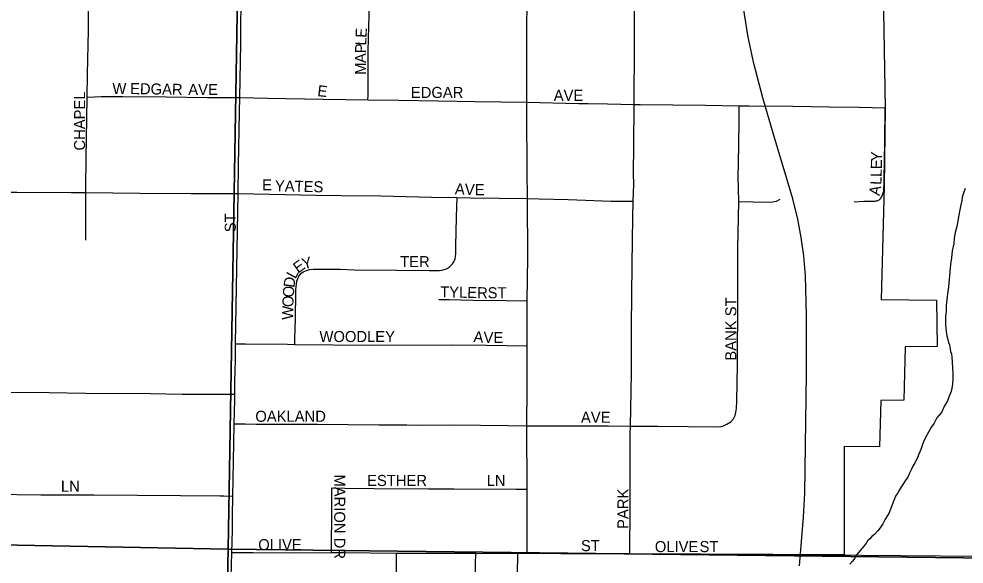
# Model space of a CAD drawing. Extents: x 1587405 to 1714697, y 1028970 to 1155083.
# Drawn here: x 1649926 to 1654205, y 1097636 to 1100103 of the extents above; entities that cross this region are included whole.
import ezdxf

# ---------------------------------------------------------------- set-up
doc = ezdxf.new("R2010")
doc.units = 0
for name, color, linetype in [('GM_X_City_Street', 7, 'Continuous'), ('GM_X_City_Street_Text', 7, 'Continuous'), ('GM_X_Corporation', 7, 'Continuous'), ('GM_X_Minor_River', 7, 'Continuous'), ('GM_X_Rail_Line', 7, 'Continuous'), ('GM_X_Section', 7, 'Continuous'), ('GM_X_Township_Road', 7, 'Continuous')]:
    doc.layers.add(name, color=color, linetype=linetype)

msp = doc.modelspace()

# ---------------------------------------------------------------- linework, layer by layer
at = {"layer": 'GM_X_City_Street'}
for points in [[(1650234.6, 1099748.4), (1650236.1, 1099854.1), (1650240.5, 1100050), (1650241.8, 1100188.9)], [(1650926.1, 1099747.1), (1650927.3, 1099826.9), (1650931.1, 1099990.7), (1650930.6, 1100056.4), (1650932.8, 1100182.7)], [(1651506.4, 1099736.9), (1651506.5, 1099757.9), (1651507.6, 1099958.8), (1651513.1, 1100175.4)], [(1652226.1, 1099725.9), (1652225.9, 1100072.5), (1652226.4, 1100163)], [(1652710.7, 1099715.5), (1652712.9, 1099986.8), (1652712.6, 1100128.9), (1652712.7, 1100155.7)], [(1650228.5, 1099316.6), (1650228.4, 1099336.9), (1650230.7, 1099476.3), (1650231.9, 1099558.6), (1650234.6, 1099748.4)], [(1650234.6, 1099748.4), (1650267.8, 1099750.2), (1650298.8, 1099751.9), (1650396.3, 1099751.4), (1650592.7, 1099750.1), (1650779, 1099747.7), (1650909.4, 1099747.2), (1650926.1, 1099747.1)], [(1650918.7, 1099312.4), (1650920.3, 1099439.8), (1650925, 1099680.3), (1650926.1, 1099747.1)], [(1650926.1, 1099747.1), (1651052.3, 1099744), (1651303.8, 1099738.8), (1651506.4, 1099736.9)], [(1651506.4, 1099736.9), (1651645.6, 1099735.5), (1651826, 1099732.5), (1651990.1, 1099729.7), (1652226.1, 1099725.9)], [(1652228.1, 1099289.7), (1652227.3, 1099414.5), (1652226.2, 1099502.2), (1652225, 1099585.5), (1652226.1, 1099725.9)], [(1652226.1, 1099725.9), (1652458.7, 1099720.4), (1652503.2, 1099720), (1652591.2, 1099719), (1652710.7, 1099715.5)], [(1652707.1, 1099277.8), (1652709.3, 1099354), (1652708.8, 1099402.8), (1652709.2, 1099530), (1652710.7, 1099715.5)], [(1652710.7, 1099715.5), (1652739, 1099714.8), (1653034.8, 1099713.1), (1653186.4, 1099709.8)], [(1653184.8, 1099276.9), (1653182, 1099391.4), (1653183.5, 1099445.1), (1653185.9, 1099636.1), (1653186.1, 1099668.2), (1653186.4, 1099709.8)], [(1653186.4, 1099709.8), (1653232, 1099708.8), (1653429.3, 1099708.4), (1653593.6, 1099704.8), (1653730.2, 1099703.2), (1653846.8, 1099700.7)], [(1653826.8, 1099289.7), (1653831.3, 1099296.3), (1653833.7, 1099301.6), (1653835.6, 1099306.8), (1653837.4, 1099311.2), (1653839.1, 1099316), (1653840.2, 1099319.7), (1653840.8, 1099322.2), (1653841.3, 1099326.5), (1653841.5, 1099330.1), (1653842.2, 1099338.8), (1653842.8, 1099350), (1653843.6, 1099382.8), (1653844.5, 1099457.7), (1653845.3, 1099550), (1653846.8, 1099700.7)], [(1649827.6, 1099319), (1649916.5, 1099318.8), (1650162.6, 1099317.2), (1650228.5, 1099316.6)], [(1650229.8, 1099101.8), (1650229.5, 1099149), (1650228.5, 1099316.6)], [(1650228.5, 1099316.6), (1650474.3, 1099314.7), (1650703.8, 1099312.4), (1650851.2, 1099312.4), (1650918.7, 1099312.4)], [(1650907.3, 1098632.8), (1650917.7, 1099228.4), (1650918.7, 1099312.4)], [(1650918.7, 1099312.4), (1651271.1, 1099304.6), (1651385.3, 1099303.2), (1651565, 1099301.7), (1651793.3, 1099296.8), (1651909.7, 1099294.8)], [(1651175.4, 1098630.3), (1651175.9, 1098654.9), (1651177.6, 1098747.7), (1651178.5, 1098779.8), (1651179.6, 1098828), (1651180.3, 1098876.9), (1651183.6, 1098916.1), (1651191.4, 1098936.3), (1651202.7, 1098950.9), (1651212.7, 1098958.7), (1651227.4, 1098964), (1651242, 1098968.2), (1651257.5, 1098970.1), (1651305.8, 1098971.1), (1651381.6, 1098969.8), (1651443.1, 1098968), (1651636.9, 1098965.5), (1651784.4, 1098964.6), (1651801.1, 1098964.2), (1651815, 1098964.2), (1651829.9, 1098965), (1651841.4, 1098966.3), (1651850.8, 1098968.8), (1651857.8, 1098970.9), (1651865, 1098974), (1651873.8, 1098979.9), (1651883.1, 1098987.9), (1651889.4, 1098994.9), (1651895, 1099002.9), (1651898, 1099009.4), (1651900.5, 1099017.8), (1651901.9, 1099026.1), (1651903.4, 1099042.6), (1651904.7, 1099075.8), (1651906.6, 1099203.5), (1651908.3, 1099252.7), (1651909.7, 1099294.8)], [(1651909.7, 1099294.8), (1651972.1, 1099293.6), (1652228.1, 1099289.7)], [(1652227.6, 1098826.8), (1652230, 1099022.6), (1652228.1, 1099289.7)], [(1652228.1, 1099289.7), (1652281.1, 1099288), (1652411.8, 1099285.6), (1652607.8, 1099277.5), (1652655.8, 1099277.6), (1652707.1, 1099277.8)], [(1652694, 1098260.6), (1652698.9, 1098500.2), (1652698.7, 1098712.8), (1652701.7, 1098991.5), (1652705, 1099204.6), (1652707.1, 1099277.8)], [(1653092.4, 1098256.7), (1653105.1, 1098258), (1653116.1, 1098261.4), (1653130.3, 1098268.6), (1653148.6, 1098280.2), (1653160.5, 1098293.3), (1653168.1, 1098307.8), (1653172, 1098322.7), (1653173.8, 1098340), (1653176, 1098373), (1653179.1, 1098538.3), (1653180.1, 1098836), (1653181.1, 1099063.5), (1653184.8, 1099276.9)], [(1653184.8, 1099276.9), (1653250.4, 1099275.7), (1653330.9, 1099273.2), (1653344.5, 1099275.9), (1653355, 1099278.4), (1653372.6, 1099286.5)], [(1653707.5, 1099275.5), (1653751.3, 1099277.5), (1653791, 1099278.3), (1653797.7, 1099278.4), (1653800.9, 1099278.6), (1653804.9, 1099278.9), (1653807.7, 1099279.2), (1653810.9, 1099279.6), (1653814.3, 1099280.6), (1653817.7, 1099282), (1653820.2, 1099283.4), (1653822.2, 1099285), (1653824.6, 1099287.3), (1653826.8, 1099289.7)], [(1651827.8, 1098833.4), (1651873.7, 1098833.3), (1651982.9, 1098830.4), (1652132.1, 1098828.6), (1652227.6, 1098826.8)], [(1652227.6, 1098624), (1652227.6, 1098826.8)], [(1650902.9, 1098404.9), (1650903, 1098461.9), (1650906, 1098558.9), (1650907.3, 1098632.8)], [(1650907.3, 1098632.8), (1650951.7, 1098632.4), (1651141.4, 1098630.7), (1651175.4, 1098630.3)], [(1651175.4, 1098630.3), (1651524, 1098626.4), (1651888, 1098628.4), (1652042.3, 1098627), (1652227.6, 1098624)], [(1652226, 1098261.4), (1652226.8, 1098434.9), (1652227.6, 1098624)], [(1649812.6, 1098413.4), (1650062.8, 1098411.7), (1650226.9, 1098409.8), (1650522, 1098407.3), (1650664.9, 1098405.4), (1650754.5, 1098405.3), (1650846.7, 1098405), (1650902.9, 1098404.9)], [(1650900.6, 1098271.2), (1650902.9, 1098379.8), (1650902.9, 1098404.9)], [(1650894.5, 1097943.3), (1650897, 1098101), (1650900.6, 1098271.2)], [(1650900.6, 1098271.2), (1650950, 1098270.4), (1650999.7, 1098269.6), (1651277.6, 1098268.8), (1651554.8, 1098266), (1651682.8, 1098265.7), (1651731.3, 1098265.4), (1651893.9, 1098265.9), (1652139.5, 1098263.2), (1652226, 1098261.4)], [(1652226, 1098261.4), (1652594.4, 1098261.4), (1652694, 1098260.6)], [(1652227, 1097975.3), (1652226, 1098261.4)], [(1652691.3, 1097682.4), (1652693.1, 1097894.2), (1652693.1, 1098222), (1652694, 1098260.6)], [(1652694, 1098260.6), (1652818.5, 1098259.7), (1652956.4, 1098259.1), (1653092.4, 1098256.7)], [(1649804.7, 1097951.9), (1650025.6, 1097949.5), (1650201.5, 1097949.3), (1650266.1, 1097949), (1650462.9, 1097948.4), (1650658, 1097945.8), (1650837.8, 1097944.9), (1650854, 1097944.5), (1650894.5, 1097943.3)], [(1650890.6, 1097688), (1650893.3, 1097789.6), (1650893.2, 1097855.3), (1650894.5, 1097943.3)], [(1651341.4, 1097688.1), (1651342.5, 1097891.7), (1651342.7, 1097980.4)], [(1651342.7, 1097980.4), (1651402.3, 1097979.8), (1651534, 1097978.5), (1651782.2, 1097977.3), (1651894.3, 1097975.9), (1652177.2, 1097975.3), (1652227, 1097975.3)], [(1652227.1, 1097685.7), (1652227, 1097827.5), (1652227, 1097975.3)], [(1650885.8, 1097429.9), (1650887.7, 1097576.5), (1650890.6, 1097688)], [(1650890.6, 1097688), (1650927.9, 1097688.2), (1650987.1, 1097688.6), (1651151.4, 1097686.8), (1651341.4, 1097688.1)], [(1651341.4, 1097688.1), (1651395.4, 1097688.3), (1651635.3, 1097685.8)], [(1651523.4, 1097036), (1651548.5, 1097060.6), (1651558.2, 1097072.2), (1651569.1, 1097087.2), (1651586.4, 1097116.2), (1651601.9, 1097145.8), (1651614.6, 1097176.7), (1651624.4, 1097208.8), (1651627.9, 1097225.3), (1651632, 1097258.6), (1651635.6, 1097341.1), (1651635.8, 1097374.3), (1651635.2, 1097407.5), (1651636.4, 1097556.2), (1651635.8, 1097585.7), (1651635.5, 1097635.4), (1651635.3, 1097685.8)], [(1651635.3, 1097685.8), (1651658, 1097685.5), (1651995.2, 1097685)], [(1651769, 1096776.9), (1651785.5, 1096792.6), (1651819.2, 1096828.1), (1651840.6, 1096852.6), (1651860, 1096878.4), (1651886.1, 1096919.6), (1651909.5, 1096962.5), (1651930.6, 1097006.7), (1651949.1, 1097051.8), (1651964.5, 1097098.2), (1651976.8, 1097145.4), (1651982.9, 1097177.3), (1651988.6, 1097225.7), (1651990.9, 1097274.5), (1651992, 1097421.9), (1651992.9, 1097602.2), (1651993.8, 1097635), (1651995.2, 1097685)], [(1651995.2, 1097685), (1652182, 1097684.6), (1652182.9, 1097684.6)], [(1652182.9, 1097684.6), (1652227.1, 1097685.7)], [(1652227.1, 1097685.7), (1652379.1, 1097684.5), (1652691.3, 1097682.4)], [(1652691.3, 1097682.4), (1653167.4, 1097679.1), (1653528.5, 1097676.9), (1653642.6, 1097678.3), (1653661.6, 1097677.3)]]:
    msp.add_lwpolyline(points, dxfattribs=at)
at = {"layer": 'GM_X_Corporation'}
msp.add_lwpolyline([(1655080.4, 1100298.1), (1653837.3, 1100312.6), (1653846.8, 1099700.7), (1653842.5, 1099344.4), (1653829.8, 1098833.8), (1654080.2, 1098830.5), (1654082.4, 1098620), (1653937.7, 1098618.3), (1653932.7, 1098378.2), (1653827.5, 1098376.5), (1653822.5, 1098166), (1653661.3, 1098167.6), (1653661.6, 1097677.3), (1652691.3, 1097682.3), (1652182.9, 1097684.6), (1652126.6, 1094081.3)], dxfattribs=at)
at = {"layer": 'GM_X_Minor_River'}
for points in [[(1654209, 1099334.7), (1654202.6, 1099314.8), (1654196.2, 1099296.8), (1654193.9, 1099280.8), (1654189.4, 1099260.9), (1654185, 1099238.9), (1654180.5, 1099214.9), (1654175.9, 1099188.9), (1654171.4, 1099162.9), (1654164.8, 1099137), (1654160.3, 1099111), (1654157.8, 1099087), (1654151.1, 1099053), (1654148.4, 1099021), (1654143.8, 1098991), (1654133.8, 1098890.9), (1654129.1, 1098858.9), (1654126.6, 1098832.8), (1654124, 1098806.8), (1654123.5, 1098780.7), (1654121, 1098754.7), (1654120.2, 1098718.6), (1654123.6, 1098688.5), (1654127.3, 1098668.3), (1654130.9, 1098652.2), (1654134.7, 1098638.1), (1654138.5, 1098628), (1654142.1, 1098609.8), (1654143.9, 1098597.8), (1654147.7, 1098587.7), (1654149.4, 1098571.6), (1654151, 1098551.5), (1654152.4, 1098521.4), (1654153.9, 1098499.3), (1654153.6, 1098483.2), (1654153.4, 1098471.2), (1654153, 1098453.2), (1654150.7, 1098439.2), (1654146.2, 1098417.2), (1654137.8, 1098395.3), (1654129.3, 1098375.4), (1654116.8, 1098351.6), (1654102.2, 1098321.8), (1654081.6, 1098298.1), (1654069.1, 1098274.3), (1654056.7, 1098256.5), (1654044.2, 1098232.7), (1654029.6, 1098208.9), (1654021.2, 1098189), (1654014.9, 1098173.1), (1654008.5, 1098155.2), (1654000, 1098133.3), (1653991.6, 1098111.4), (1653981.2, 1098093.5), (1653972.9, 1098079.6), (1653966.5, 1098065.7), (1653958.2, 1098047.8)], [(1653958.2, 1098047.8), (1653949.8, 1098030), (1653937.4, 1098012.2), (1653924.9, 1097992.3), (1653914.5, 1097974.5), (1653904.2, 1097958.7), (1653893.8, 1097942.8), (1653864.2, 1097865.2), (1653847.6, 1097839.4), (1653837.1, 1097817.6), (1653824.7, 1097799.8), (1653814.4, 1097786), (1653800.1, 1097772.2), (1653787.8, 1097760.4), (1653777.6, 1097750.6), (1653767.3, 1097740.8), (1653761.1, 1097730.8), (1653752.8, 1097719), (1653742.6, 1097707.2), (1653728.2, 1097689.4), (1653717.9, 1097677.6), (1653709.6, 1097663.7), (1653699.3, 1097649.9), (1653686.9, 1097636.1)]]:
    msp.add_lwpolyline(points, dxfattribs=at)
at = {"layer": 'GM_X_Rail_Line'}
msp.add_lwpolyline([(1653459.9, 1097628.5), (1653478.1, 1097848.8), (1653484.1, 1097957.6), (1653490.8, 1098497.6), (1653491.5, 1098762.2), (1653486.8, 1098940.2), (1653479.4, 1099030.9), (1653468, 1099113.5), (1653452.5, 1099196.8), (1653429.7, 1099288.8), (1653340.4, 1099585.7), (1653294, 1099745.5), (1653252.4, 1099900.7), (1653226.9, 1100019.6), (1653210.7, 1100123.7), (1653201.3, 1100190.2), (1653195.3, 1100282.2), (1653190.6, 1100513.2), (1653200.1, 1101150), (1653224, 1102956.5)], dxfattribs=at)
at = {"layer": 'GM_X_Section'}
for points in [[(1650961.9, 1103051.3), (1650963.1, 1102991.2), (1650873.6, 1097703.2), (1645545.8, 1097805.3), (1645653.7, 1103119)], [(1656161.5, 1102928.9), (1656123.9, 1097642.2), (1650873.6, 1097703.2), (1650963.1, 1102991.2)], [(1645545.8, 1097805.3), (1650873.6, 1097703.2), (1650760.9, 1092453), (1645465, 1092544.3)], [(1650873.6, 1097703.2), (1656123.9, 1097642.2), (1656039.3, 1092397.9), (1655871.3, 1092400.1), (1650760.9, 1092453)]]:
    msp.add_lwpolyline(points, close=True, dxfattribs=at)
at = {"layer": 'GM_X_Township_Road'}
for points in [[(1653661.6, 1097677.3), (1653740.8, 1097676.5)], [(1653740.8, 1097676.5), (1654275.9, 1097671.4), (1654680.5, 1097669.7), (1654797.2, 1097669)]]:
    msp.add_lwpolyline(points, dxfattribs=at)

# ---------------------------------------------------------------- texts
at = {"layer": 'GM_X_City_Street_Text'}
for s, rotation, p in [('E', 87.5128, (1651499.8, 1100016.7)), ('L', 87.5947, (1651498.3, 1099981.5)), ('P', 88.5788, (1651497.5, 1099946.6)), ('A', 89.9126, (1651497.4, 1099902.9)), ('M', 89.9636, (1651497.4, 1099850.1)), ('W', 0, (1650349.6, 1099762.7)), ('EDGAR', 358.9931, (1650429.1, 1099762.7)), ('AVE', 0, (1650692.8, 1099758.3)), ('E', 353.4221, (1651275.3, 1099753.8)), ('EDGAR', 0, (1651700.4, 1099745.1)), ('AVE', 0, (1652347.2, 1099731.9)), ('CHAPEL', 90, (1650225.8, 1099506.9)), ('Y', 88.7104, (1653833.1, 1099457.4)), ('E', 88.7016, (1653832.3, 1099422.2)), ('L', 88.6879, (1653831.5, 1099387)), ('E', 0, (1651027.2, 1099327.1)), ('YATES', 358.7228, (1651084.6, 1099322.7)), ('A', 356.7195, (1651898.9, 1099309.5)), ('V', 357.831, (1651943.9, 1099306.9)), ('E', 359.8075, (1651989.8, 1099305.2)), ('L', 88.2981, (1653830.4, 1099351.5)), ('A', 80.1604, (1653822.1, 1099300.4)), ('ST', 90, (1650907.8, 1099137.3)), ('E', 35.8807, (1651190.4, 1098950.1)), ('Y', 14.3543, (1651214.5, 1098968.6)), ('TER', 0, (1651652, 1098979.5)), ('D', 82.1295, (1651172.8, 1098884.6)), ('L', 61.1126, (1651177.3, 1098923.6)), ('O', 86.5232, (1651170.2, 1098841.7)), ('TYLER', 358.7234, (1651832.7, 1098843.1)), ('ST', 0, (1652048, 1098838.7)), ('O', 87.3984, (1651168.2, 1098797.9)), ('BANK ST', 90, (1653173.8, 1098556.5)), ('W', 89.1594, (1651167.4, 1098741.1)), ('WOODLEY', 0, (1651286.8, 1098640.7)), ('A', 356.0405, (1651982.7, 1098640.7)), ('V', 358.4727, (1652028.9, 1098637.5)), ('E', 359.9457, (1652074.3, 1098636.3)), ('OAKLAND', 0, (1650996.4, 1098279.9)), ('AVE', 0, (1652470.4, 1098275.5)), ('MARION DR', 270, (1651353.4, 1098041.7)), ('ESTHER', 0, (1651502.4, 1097989.5)), ('LN', 0, (1652043.6, 1097989.5)), ('LN', 0, (1650116.4, 1097963.1)), ('PARK', 90, (1652685.4, 1097795.3)), ('OLIVE', 0, (1651009.6, 1097699.1)), ('ST', 0, (1652470.4, 1097694.7)), ('OLIVE', 0, (1652804.8, 1097690.3)), ('ST', 0, (1653007.2, 1097690.3))]:
    msp.add_text(s, height=50, rotation=rotation, dxfattribs=at).set_placement(p)

doc.saveas('drawing.dxf')
